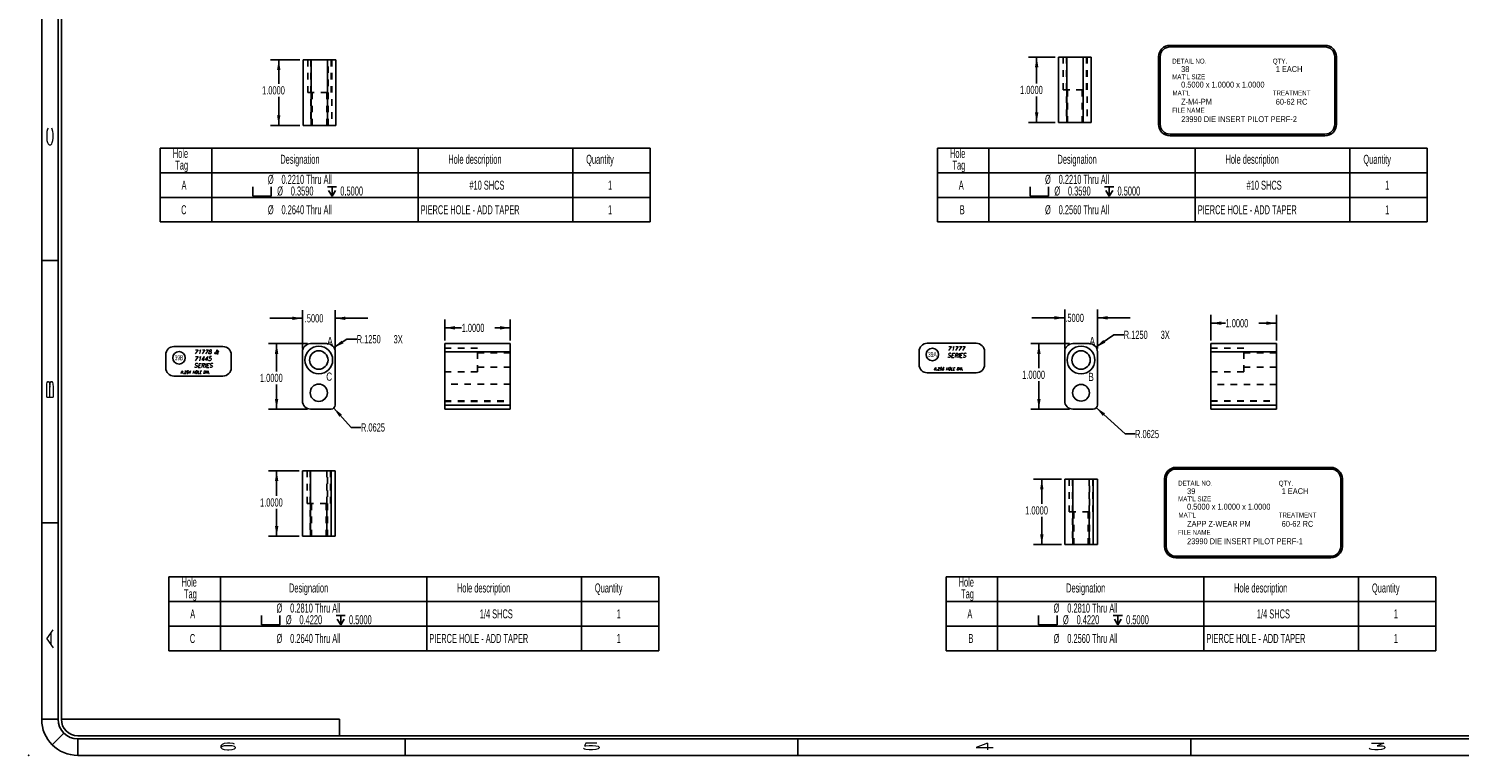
# Model space of a CAD drawing. Header units: inches. Extents: x 220 to 877, y 4 to 174.
# Tile 274 of 656: x 412 to 434, y 38 to 49. Entities that reach past the tile are written whole.
import ezdxf

# ---------------------------------------------------------------- set-up
doc = ezdxf.new("R2010")
doc.units = ezdxf.units.IN
doc.header["$LTSCALE"] = 0.5
doc.header["$MEASUREMENT"] = 0
doc.linetypes.add('HIDDEN', pattern=[0.225, 0.15, -0.075])
for name, color, linetype in [('APP-M-S', 30, 'Continuous'), ('SID-M-D', 42, 'Continuous'), ('SID-M-H', 4, 'HIDDEN'), ('SID-M-M', 233, 'Continuous'), ('SID-M-S', 105, 'Continuous')]:
    doc.layers.add(name, color=color, linetype=linetype)
doc.styles.add('I', font='ITALIC.SHX')
doc.styles.add('R', font='ROMAND.SHX')
doc.styles.add('SLDTEXTSTYLE0', font='TXT', dxfattribs={"width": 0.595745})

# ---------------------------------------------------------------- blocks, each defined once
blk = doc.blocks.new('*U9')
at = {"layer": 'SID-M-D'}
blk.add_point((-34.75, -0.55), dxfattribs=at)
at = {"layer": 'SID-M-S'}
for p, q in [((-34.55, 22), (-34.55, 0)), ((-34.3, 22), (-34.3, 0)), ((-34.25, 22), (-34.25, 0)), ((-34.55, 7), (-34.3, 7)), ((-34.55, 3), (-34.3, 3)), ((-34.3, 0), (-34.55, 0)), ((-34.212, -0.212), (-34.389, -0.389)), ((-34.25, 0), (-30, 0)), ((-30, 0), (-30, -0.25)), ((-34, -0.25), (0, -0.25)), ((-34, -0.3), (0, -0.3)), ((-34, -0.3), (-34, -0.55)), ((-29, -0.3), (-29, -0.55)), ((-23, -0.3), (-23, -0.55)), ((-17, -0.3), (-17, -0.55)), ((-34, -0.55), (0, -0.55))]:
    blk.add_line(p, q, dxfattribs=at)
for radius in [0.55, 0.3, 0.25]:
    blk.add_arc((-34, 0), radius, 180, 270, dxfattribs=at)
at = {"layer": 'SID-M-D', "style": 'R', "width": 4}
for s, p in [('C', (-34.374, 8.715)), ('B', (-34.374, 4.846)), ('A', (-34.374, 1.074))]:
    blk.add_text(s, height=0.1, rotation=90, dxfattribs=at).set_placement(p)
for s, p in [('6', (-31.882, -0.464)), ('5', (-26.327, -0.464)), ('4', (-20.327, -0.464)), ('3', (-14.327, -0.464))]:
    blk.add_text(s, height=0.1, dxfattribs=at).set_placement(p)
blk = doc.blocks.new('SW_SYMBOL_HOLE_SPOT')
at = {"layer": 'SID-M-D', "color": 0}
for p, q in [((0, 34.4), (0, 3)), ((0, 3), (63, 3)), ((63, 3), (63, 34.4))]:
    blk.add_line(p, q, dxfattribs=at)
blk = doc.blocks.new('SW_SYMBOL_HOLE_DEPTH')
at = {"layer": 'SID-M-D', "color": 0}
for p, q in [((0, 34.4), (31.5, 34.4)), ((3.9, 21.9), (15.7, 3)), ((15.7, 34.4), (15.7, 3)), ((27.6, 21.9), (15.7, 3))]:
    blk.add_line(p, q, dxfattribs=at)

msp = doc.modelspace()

# ---------------------------------------------------------------- linework, layer by layer
at = {"layer": 'SID-M-D'}
for p, q in [((429.53472, 48.58655), (431.90071, 48.58655)), ((429.53472, 48.56155), (431.90071, 48.56155)), ((416.24405, 48.36467), (415.79685, 48.36467)), ((415.92185, 48.36467), (415.92185, 48.00003)), ((427.78152, 48.40714), (427.37285, 48.40714)), ((427.49785, 48.40714), (427.49785, 48.00619)), ((429.35972, 48.41155), (429.35972, 47.38102)), ((429.38472, 48.41155), (429.38472, 47.38102)), ((432.05071, 48.41155), (432.05071, 47.38102)), ((432.07571, 48.41155), (432.07571, 47.38102)), ((415.92185, 47.36467), (415.92185, 47.80159)), ((427.49785, 47.40714), (427.49785, 47.80775)), ((416.24405, 47.36467), (415.79685, 47.36467)), ((427.78152, 47.40714), (427.37285, 47.40714)), ((429.53472, 47.23102), (431.90071, 47.23102)), ((429.53472, 47.20602), (431.90071, 47.20602)), ((416.28377, 44.42144), (415.78377, 44.42144)), ((416.28377, 43.95976), (416.28377, 44.54644)), ((416.78377, 43.95976), (416.78377, 44.54644)), ((416.78377, 44.42144), (417.28377, 44.42144)), ((418.45776, 44.08476), (418.45776, 44.40073)), ((419.45776, 44.08476), (419.45776, 44.40073)), ((427.92558, 44.42846), (427.42558, 44.42846)), ((427.92558, 43.95976), (427.92558, 44.55346)), ((428.42558, 43.95976), (428.42558, 44.55346)), ((428.42558, 44.42846), (428.92558, 44.42846)), ((430.15988, 44.08476), (430.15988, 44.47179)), ((431.15988, 44.08476), (431.15988, 44.47179)), ((418.45776, 44.27573), (418.71552, 44.27573)), ((419.45776, 44.27573), (419.22351, 44.27573)), ((428.40344, 43.98078), (428.67751, 44.17003)), ((428.67751, 44.17003), (428.82751, 44.17003)), ((430.15988, 44.34679), (430.38259, 44.34679)), ((431.15988, 44.34679), (430.89057, 44.34679)), ((416.35877, 44.03476), (415.76389, 44.03476)), ((415.88889, 44.03476), (415.88889, 43.61173)), ((416.76441, 43.97657), (416.96317, 44.10227)), ((416.96317, 44.10227), (417.11317, 44.10227)), ((428.00058, 44.03476), (427.40688, 44.03476)), ((427.53188, 44.03476), (427.53188, 43.65897)), ((415.88889, 43.03476), (415.88889, 43.41329)), ((427.53188, 43.03476), (427.53188, 43.46054)), ((416.76304, 43.05077), (417.02772, 42.75623)), ((428.40942, 43.05531), (428.8508, 42.65572)), ((416.35877, 43.03476), (415.76389, 43.03476)), ((428.00058, 43.03476), (427.40688, 43.03476)), ((417.02772, 42.75623), (417.17772, 42.75623)), ((428.8508, 42.65572), (429.0008, 42.65572)), ((416.23377, 42.09459), (415.76507, 42.09459)), ((415.89007, 42.09459), (415.89007, 41.71062)), ((427.87558, 41.96709), (427.4515, 41.96709)), ((427.5765, 41.96709), (427.5765, 41.58957)), ((429.45042, 41.97048), (429.45042, 40.93996)), ((429.47542, 41.97048), (429.47542, 40.93996)), ((429.62542, 42.14548), (431.99141, 42.14548)), ((429.62542, 42.12048), (431.99141, 42.12048)), ((432.14141, 41.97048), (432.14141, 40.93996)), ((432.16641, 41.97048), (432.16641, 40.93996)), ((415.89007, 41.09459), (415.89007, 41.51219)), ((427.5765, 40.96709), (427.5765, 41.39113)), ((416.23377, 41.09459), (415.76507, 41.09459)), ((427.87558, 40.96709), (427.4515, 40.96709)), ((429.62542, 40.78996), (431.99141, 40.78996)), ((429.62542, 40.76496), (431.99141, 40.76496))]:
    msp.add_line(p, q, dxfattribs=at)
at = {"layer": 'SID-M-D', "color": 0}
for p, q in [((414.11211, 47.01591), (421.59242, 47.01591)), ((414.11211, 47.01591), (414.11211, 45.89091)), ((414.89951, 47.01591), (414.89951, 45.89091)), ((418.04911, 47.01591), (418.04911, 45.89091)), ((420.41132, 47.01591), (420.41132, 45.89091)), ((421.59242, 47.01591), (421.59242, 45.89091)), ((425.98226, 47.01591), (433.46257, 47.01591)), ((425.98226, 47.01591), (425.98226, 45.89091)), ((426.76966, 47.01591), (426.76966, 45.89091)), ((429.91926, 47.01591), (429.91926, 45.89091)), ((432.28147, 47.01591), (432.28147, 45.89091)), ((433.46257, 47.01591), (433.46257, 45.89091)), ((414.11211, 46.64091), (421.59242, 46.64091)), ((425.98226, 46.64091), (433.46257, 46.64091)), ((414.11211, 46.26591), (421.59242, 46.26591)), ((425.98226, 46.26591), (433.46257, 46.26591)), ((414.11211, 45.89091), (421.59242, 45.89091)), ((425.98226, 45.89091), (433.46257, 45.89091)), ((414.24454, 40.47383), (421.72485, 40.47383)), ((414.24454, 40.47383), (414.24454, 39.34883)), ((415.03194, 40.47383), (415.03194, 39.34883)), ((418.18154, 40.47383), (418.18154, 39.34883)), ((420.54375, 40.47383), (420.54375, 39.34883)), ((421.72485, 40.47383), (421.72485, 39.34883)), ((426.11379, 40.47383), (433.5941, 40.47383)), ((426.11379, 40.47383), (426.11379, 39.34883)), ((426.90119, 40.47383), (426.90119, 39.34883)), ((430.0508, 40.47383), (430.0508, 39.34883)), ((432.413, 40.47383), (432.413, 39.34883)), ((433.5941, 40.47383), (433.5941, 39.34883)), ((414.24454, 40.09883), (421.72485, 40.09883)), ((426.11379, 40.09883), (433.5941, 40.09883)), ((414.24454, 39.72383), (421.72485, 39.72383)), ((426.11379, 39.72383), (433.5941, 39.72383)), ((414.24454, 39.34883), (421.72485, 39.34883)), ((426.11379, 39.34883), (433.5941, 39.34883))]:
    msp.add_line(p, q, dxfattribs=at)
at = {"layer": 'SID-M-D'}
for centre, radius, start, end in [((429.53472, 48.41155), 0.175, 90, 180), ((429.53472, 48.41155), 0.15, 90, 180), ((431.90071, 48.41155), 0.175, 0, 90), ((431.90071, 48.41155), 0.15, 0, 90), ((429.53472, 47.38102), 0.175, 180, 270), ((429.53472, 47.38102), 0.15, 180, 270), ((431.90071, 47.38102), 0.15, 270, 0), ((431.90071, 47.38102), 0.175, 270, 0), ((429.62542, 41.97048), 0.175, 90, 180), ((429.62542, 41.97048), 0.15, 90, 180), ((431.99141, 41.97048), 0.175, 0, 90), ((431.99141, 41.97048), 0.15, 0, 90), ((429.62542, 40.93996), 0.175, 180, 270), ((429.62542, 40.93996), 0.15, 180, 270), ((431.99141, 40.93996), 0.15, 270, 0), ((431.99141, 40.93996), 0.175, 270, 0)]:
    msp.add_arc(centre, radius, start, end, dxfattribs=at)
for points in [[(415.92185, 48.36467), (415.89585, 48.20867), (415.94785, 48.20867)], [(427.49785, 48.40714), (427.47185, 48.25114), (427.52385, 48.25114)], [(415.92185, 47.36467), (415.94785, 47.52067), (415.89585, 47.52067)], [(427.49785, 47.40714), (427.52385, 47.56314), (427.47185, 47.56314)], [(416.28377, 44.42144), (416.12777, 44.44744), (416.12777, 44.39544)], [(416.78377, 44.42144), (416.93977, 44.39544), (416.93977, 44.44744)], [(427.92558, 44.42846), (427.76958, 44.45446), (427.76958, 44.40246)], [(428.42558, 44.42846), (428.58158, 44.40246), (428.58158, 44.45446)], [(430.15988, 44.34679), (430.31588, 44.32079), (430.31588, 44.37279)], [(431.15988, 44.34679), (431.00388, 44.37279), (431.00388, 44.32079)], [(418.45776, 44.27573), (418.61376, 44.24973), (418.61376, 44.30173)], [(419.45776, 44.27573), (419.30176, 44.30173), (419.30176, 44.24973)], [(415.88889, 44.03476), (415.86289, 43.87876), (415.91489, 43.87876)], [(416.76441, 43.97657), (416.91016, 44.03798), (416.88236, 44.08193)], [(427.53188, 44.03476), (427.50588, 43.87876), (427.55788, 43.87876)], [(428.40344, 43.98078), (428.54659, 44.04803), (428.51704, 44.09082)], [(415.88889, 43.03476), (415.91489, 43.19076), (415.86289, 43.19076)], [(416.76304, 43.05077), (416.84797, 42.91736), (416.88665, 42.95212)], [(427.53188, 43.03476), (427.55788, 43.19076), (427.50588, 43.19076)], [(428.40942, 43.05531), (428.50761, 42.93134), (428.54251, 42.96989)], [(415.89007, 42.09459), (415.86407, 41.93859), (415.91607, 41.93859)], [(427.5765, 41.96709), (427.5505, 41.81109), (427.6025, 41.81109)], [(415.89007, 41.09459), (415.91607, 41.25059), (415.86407, 41.25059)], [(427.5765, 40.96709), (427.6025, 41.12309), (427.5505, 41.12309)]]:
    msp.add_solid(points, dxfattribs=at)
at = {"layer": 'SID-M-H'}
for p, q in [((416.36455, 48.36467), (416.36455, 47.86467)), ((416.41205, 48.36467), (416.41205, 47.36467)), ((416.41905, 48.36467), (416.41905, 47.36467)), ((416.67605, 47.36467), (416.67605, 48.36467)), ((416.72355, 47.86467), (416.72355, 48.36467)), ((416.73155, 48.36467), (416.73155, 47.36467)), ((427.90202, 48.40714), (427.90202, 47.90714)), ((427.95352, 48.40714), (427.95352, 47.40714)), ((427.95652, 48.40714), (427.95652, 47.40714)), ((428.20952, 47.40714), (428.20952, 48.40714)), ((428.26102, 47.90714), (428.26102, 48.40714)), ((428.26902, 48.40714), (428.26902, 47.40714)), ((416.36455, 47.86467), (416.72355, 47.86467)), ((416.43355, 47.86467), (416.43355, 47.36467)), ((416.65455, 47.36467), (416.65455, 47.86467)), ((427.90202, 47.90714), (428.26102, 47.90714)), ((427.97102, 47.90714), (427.97102, 47.40714)), ((428.19202, 47.40714), (428.19202, 47.90714)), ((418.95776, 43.96426), (418.45776, 43.96426)), ((418.95776, 43.60526), (418.95776, 43.96426)), ((430.65988, 43.96426), (430.15988, 43.96426)), ((430.65988, 43.60526), (430.65988, 43.96426)), ((418.45776, 43.90976), (419.45776, 43.90976)), ((419.45776, 43.89526), (418.95776, 43.89526)), ((430.15988, 43.90976), (431.15988, 43.90976)), ((431.15988, 43.89526), (430.65988, 43.89526)), ((418.45776, 43.60526), (418.95776, 43.60526)), ((418.95776, 43.67426), (419.45776, 43.67426)), ((430.15988, 43.60526), (430.65988, 43.60526)), ((430.65988, 43.67426), (431.15988, 43.67426)), ((419.45776, 43.41676), (418.45776, 43.41676)), ((431.15988, 43.41276), (430.15988, 43.41276)), ((418.45776, 43.15976), (419.45776, 43.15976)), ((418.45776, 43.15276), (419.45776, 43.15276)), ((430.15988, 43.15976), (431.15988, 43.15976)), ((430.15988, 43.15676), (431.15988, 43.15676)), ((416.35427, 42.09459), (416.35427, 41.59459)), ((416.40177, 42.09459), (416.40177, 41.09459)), ((416.40877, 42.09459), (416.40877, 41.09459)), ((416.65877, 42.09459), (416.65877, 41.09459)), ((416.66577, 41.09459), (416.66577, 42.09459)), ((416.71327, 41.59459), (416.71327, 42.09459)), ((427.99608, 41.96709), (427.99608, 41.46709)), ((428.04758, 41.96709), (428.04758, 40.96709)), ((428.05058, 41.96709), (428.05058, 40.96709)), ((428.30058, 41.96709), (428.30058, 40.96709)), ((428.30358, 40.96709), (428.30358, 41.96709)), ((428.35508, 41.46709), (428.35508, 41.96709)), ((416.35427, 41.59459), (416.71327, 41.59459)), ((416.42327, 41.59459), (416.42327, 41.09459)), ((416.64427, 41.09459), (416.64427, 41.59459)), ((427.99608, 41.46709), (428.35508, 41.46709)), ((428.06508, 41.46709), (428.06508, 40.96709)), ((428.28608, 40.96709), (428.28608, 41.46709))]:
    msp.add_line(p, q, dxfattribs=at)
at = {"layer": 'SID-M-M'}
for points in [[(414.19542, 43.66509), (414.19542, 43.86509, -0.41421356), (414.32042, 43.99009), (415.07042, 43.99009, -0.41421356), (415.19542, 43.86509), (415.19542, 43.66509, -0.41421356), (415.07042, 43.54009), (414.32042, 43.54009, -0.41421356)], [(425.70137, 43.71509), (425.70137, 43.91509, -0.41421356), (425.82637, 44.04009), (426.57637, 44.04009, -0.41421356), (426.70137, 43.91509), (426.70137, 43.71509, -0.41421356), (426.57637, 43.59009), (425.82637, 43.59009, -0.41421356)]]:
    msp.add_lwpolyline(points, format="xyb", close=True, dxfattribs=at)
for centre in [(425.90464, 43.86784), (414.3987, 43.81784)]:
    msp.add_circle(centre, 0.09531, dxfattribs=at)
at = {"layer": 'SID-M-S'}
for p, q in [((416.29405, 48.36467), (416.29405, 47.36467)), ((416.29405, 48.36467), (416.79405, 48.36467)), ((416.41905, 48.36467), (416.41905, 47.36467)), ((416.66905, 48.36467), (416.66905, 47.36467)), ((416.79405, 48.36467), (416.79405, 47.36467)), ((427.83152, 48.40714), (427.83152, 47.40714)), ((427.83152, 48.40714), (428.33152, 48.40714)), ((427.95652, 48.40714), (427.95652, 47.40714)), ((428.20652, 48.40714), (428.20652, 47.40714)), ((428.33152, 48.40714), (428.33152, 47.40714)), ((416.29405, 47.36467), (416.79405, 47.36467)), ((427.83152, 47.40714), (428.33152, 47.40714)), ((416.65877, 44.03476), (416.40877, 44.03476)), ((418.45776, 44.03476), (419.45776, 44.03476)), ((418.45776, 43.03476), (418.45776, 44.03476)), ((419.45776, 43.03476), (419.45776, 44.03476)), ((428.30058, 44.03476), (428.05058, 44.03476)), ((430.15988, 44.03476), (431.15988, 44.03476)), ((430.15988, 43.03476), (430.15988, 44.03476)), ((431.15988, 43.03476), (431.15988, 44.03476)), ((416.28377, 43.90976), (416.28377, 43.15976)), ((416.78377, 43.09726), (416.78377, 43.90976)), ((418.45776, 43.90976), (419.45776, 43.90976)), ((427.92558, 43.90976), (427.92558, 43.15976)), ((428.42558, 43.09726), (428.42558, 43.90976)), ((430.15988, 43.90976), (431.15988, 43.90976)), ((418.45776, 43.09726), (419.45776, 43.09726)), ((430.15988, 43.09726), (431.15988, 43.09726)), ((416.40877, 43.03476), (416.72127, 43.03476)), ((418.45776, 43.03476), (419.45776, 43.03476)), ((428.05058, 43.03476), (428.36308, 43.03476)), ((430.15988, 43.03476), (431.15988, 43.03476)), ((416.28377, 42.09459), (416.28377, 41.09459)), ((416.28377, 42.09459), (416.78377, 42.09459)), ((416.40877, 42.09459), (416.40877, 41.09459)), ((416.72127, 42.09459), (416.72127, 41.09459)), ((416.78377, 42.09459), (416.78377, 41.09459)), ((427.92558, 41.96709), (427.92558, 40.96709)), ((427.92558, 41.96709), (428.42558, 41.96709)), ((428.05058, 41.96709), (428.05058, 40.96709)), ((428.36308, 41.96709), (428.36308, 40.96709)), ((428.42558, 41.96709), (428.42558, 40.96709)), ((416.28377, 41.09459), (416.78377, 41.09459)), ((427.92558, 40.96709), (428.42558, 40.96709))]:
    msp.add_line(p, q, dxfattribs=at)
for centre, radius in [((416.53377, 43.78476), 0.211), ((416.53377, 43.78476), 0.1405), ((428.17558, 43.78476), 0.211), ((428.17558, 43.78476), 0.1405), ((416.53377, 43.28476), 0.132), ((428.17558, 43.28476), 0.128)]:
    msp.add_circle(centre, radius, dxfattribs=at)
for centre, radius, start, end in [((416.40877, 43.90976), 0.125, 90, 180), ((416.65877, 43.90976), 0.125, 0, 90), ((428.05058, 43.90976), 0.125, 90, 180), ((428.30058, 43.90976), 0.125, 0, 90), ((416.40877, 43.15976), 0.125, 180, 270), ((416.72127, 43.09726), 0.0625, 270, 0), ((428.05058, 43.15976), 0.125, 180, 270), ((428.36308, 43.09726), 0.0625, 270, 0)]:
    msp.add_arc(centre, radius, start, end, dxfattribs=at)

# ---------------------------------------------------------------- block references
at = {"layer": 'SID-M-D'}
msp.add_blockref('*U9', (446.85171, 38.30167), dxfattribs=at)
at = {"layer": 'SID-M-D', "color": 0, "xscale": 0.004470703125, "yscale": 0.004470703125, "zscale": 0.004470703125}
for name, p in [('SW_SYMBOL_HOLE_SPOT', (415.52604, 46.27393)), ('SW_SYMBOL_HOLE_DEPTH', (416.66572, 46.27393)), ('SW_SYMBOL_HOLE_SPOT', (427.39619, 46.27393)), ('SW_SYMBOL_HOLE_DEPTH', (428.53587, 46.27393)), ('SW_SYMBOL_HOLE_SPOT', (415.65847, 39.73185)), ('SW_SYMBOL_HOLE_DEPTH', (416.79815, 39.73185)), ('SW_SYMBOL_HOLE_SPOT', (427.52773, 39.73185)), ('SW_SYMBOL_HOLE_DEPTH', (428.6674, 39.73185))]:
    msp.add_blockref(name, p, dxfattribs=at)

# ---------------------------------------------------------------- texts
at = {"layer": 'APP-M-S', "char_height": 0.04, "width": 0.77334, "attachment_point": 1, "style": 'I'}
for s, insert in [('{Ø.264 HOLE DIA.}', (414.42156, 43.61909)), ('{Ø.256 HOLE DIA.}', (425.92751, 43.66909))]:
    msp.add_mtext(s, dxfattribs=dict(at, insert=insert))
at = {"layer": 'SID-M-D', "style": 'SLDTEXTSTYLE0', "width": 0.75}
for s, height, p in [('DETAIL NO.', 0.075, (429.5676, 48.30875)), ('QTY.', 0.075, (431.10384, 48.30875)), ("MAT'L SIZE", 0.075, (429.5676, 48.06864)), ('38', 0.09, (429.70454, 48.17947)), ('1 EACH', 0.09, (431.14957, 48.17947)), ("MAT'L", 0.075, (429.57223, 47.82247)), ('0.5000 x 1.0000 x 1.0000', 0.09, (429.70454, 47.94267)), ('TREATMENT', 0.075, (431.10384, 47.82247)), ('Z-M4-PM', 0.09, (429.70454, 47.68143)), ('60-62 RC', 0.09, (431.14957, 47.68036)), ('FILE NAME', 0.075, (429.56631, 47.55835)), ('23990 DIE INSERT PILOT PERF-2', 0.09, (429.70454, 47.41533)), ('A', 0.125, (416.66356, 44.01314)), ('A', 0.125, (428.30538, 44.01314)), ('C', 0.125, (416.64732, 43.4685)), ('B', 0.125, (428.28777, 43.46474)), ('DETAIL NO.', 0.075, (429.6583, 41.86769)), ('39', 0.09, (429.79524, 41.73841)), ('QTY.', 0.075, (431.19454, 41.86769)), ('1 EACH', 0.09, (431.24027, 41.73841)), ("MAT'L SIZE", 0.075, (429.6583, 41.62758)), ('0.5000 x 1.0000 x 1.0000', 0.09, (429.79524, 41.5016)), ("MAT'L", 0.075, (429.66293, 41.38141)), ('ZAPP Z-WEAR PM', 0.09, (429.79524, 41.24037)), ('TREATMENT', 0.075, (431.19454, 41.38141)), ('60-62 RC', 0.09, (431.24027, 41.23929)), ('FILE NAME', 0.075, (429.65701, 41.11728)), ('23990 DIE INSERT PILOT PERF-1', 0.09, (429.79524, 40.97427))]:
    msp.add_text(s, height=height, dxfattribs=at).set_placement(p)
at = {"layer": 'SID-M-D', "style": 'SLDTEXTSTYLE0'}
for s, insert, char_height, attachment_point in [('1.0000', (415.66785, 47.96272), 0.125, 1), ('1.0000', (427.24386, 47.96888), 0.125, 1), ('.5000', (416.3194, 44.48335), 0.125, 1), ('.5000', (427.93557, 44.49037), 0.125, 1), ('1.0000', (430.38259, 44.40871), 0.125, 1), ('R.1250', (417.11317, 44.16419), 0.125, 1), ('3X', (417.67689, 44.16419), 0.125, 1), ('1.0000', (418.71552, 44.33765), 0.125, 1), ('R.1250', (428.82751, 44.23194), 0.125, 1), ('3X', (429.39122, 44.23194), 0.125, 1), ('{39B}', (414.39866, 43.85675), 0.075, 2), ('{39A}', (425.90461, 43.90675), 0.075, 2), ('1.0000', (415.63489, 43.57443), 0.125, 1), ('1.0000', (427.27789, 43.62167), 0.125, 1), ('R.0625', (417.17772, 42.81815), 0.125, 1), ('R.0625', (429.0008, 42.71763), 0.125, 1), ('1.0000', (415.63607, 41.67332), 0.125, 1), ('1.0000', (427.32251, 41.55226), 0.125, 1)]:
    msp.add_mtext(s, dxfattribs=dict(at, insert=insert, char_height=char_height, attachment_point=attachment_point))
at = {"layer": 'SID-M-D', "color": 0, "attachment_point": 1, "style": 'SLDTEXTSTYLE0'}
for s, insert, char_height in [('Hole', (414.30476, 47.00604), 0.137795), ('Hole', (426.17491, 47.00604), 0.137795), ('Tag', (414.34208, 46.82786), 0.137795), ('Designation', (415.946, 46.91695), 0.1377953), ('Hole description', (418.51157, 46.91695), 0.1377953), ('Quantity', (420.61738, 46.91695), 0.137795), ('Tag', (426.21223, 46.82786), 0.137795), ('Designation', (427.81615, 46.91695), 0.1377953), ('Hole description', (430.38172, 46.91695), 0.1377953), ('Quantity', (432.48753, 46.91695), 0.137795), ('%%c', (415.75616, 46.61063), 0.137795), ('0.2210 Thru All', (415.96397, 46.61063), 0.1377953), ('%%c', (427.62631, 46.61063), 0.137795), ('0.2210 Thru All', (427.83412, 46.61063), 0.1377953), ('A', (414.43787, 46.52154), 0.1378), ('%%c', (415.89792, 46.43245), 0.137795), ('0.3590', (416.10573, 46.43245), 0.137795), ('0.5000', (416.86259, 46.43245), 0.137795), ('#10 SHCS', (418.83415, 46.52154), 0.137795), ('1', (420.95096, 46.52154), 0.1378), ('A', (426.30802, 46.52154), 0.1378), ('%%c', (427.76807, 46.43245), 0.137795), ('0.3590', (427.97588, 46.43245), 0.137795), ('0.5000', (428.73274, 46.43245), 0.137795), ('#10 SHCS', (430.7043, 46.52154), 0.137795), ('1', (432.82111, 46.52154), 0.1378), ('C', (414.43117, 46.14654), 0.1378), ('%%c', (415.75616, 46.14654), 0.137795), ('0.2640 Thru All', (415.96397, 46.14654), 0.1377953), ('PIERCE HOLE - ADD TAPER', (418.08843, 46.14654), 0.1377953), ('1', (420.95096, 46.14654), 0.1378), ('B', (426.32323, 46.14654), 0.1378), ('%%c', (427.62631, 46.14654), 0.137795), ('0.2560 Thru All', (427.83412, 46.14654), 0.1377953), ('PIERCE HOLE - ADD TAPER', (429.95858, 46.14654), 0.1377953), ('1', (432.82111, 46.14654), 0.1378), ('Hole', (414.43719, 40.46396), 0.137795), ('Hole', (426.30644, 40.46396), 0.137795), ('Tag', (414.47451, 40.28578), 0.137795), ('Designation', (416.07843, 40.37487), 0.1377953), ('Hole description', (418.64401, 40.37487), 0.1377953), ('Quantity', (420.74981, 40.37487), 0.137795), ('Tag', (426.34376, 40.28578), 0.137795), ('Designation', (427.94768, 40.37487), 0.1377953), ('Hole description', (430.51326, 40.37487), 0.1377953), ('Quantity', (432.61907, 40.37487), 0.137795), ('%%c', (415.88859, 40.06854), 0.137795), ('0.2810 Thru All', (416.0964, 40.06854), 0.1377953), ('1/4 SHCS', (418.99251, 39.97945), 0.137795), ('%%c', (427.75785, 40.06854), 0.137795), ('0.2810 Thru All', (427.96566, 40.06854), 0.1377953), ('1/4 SHCS', (430.86177, 39.97945), 0.137795), ('A', (414.5703, 39.97945), 0.1378), ('%%c', (416.03035, 39.89037), 0.137795), ('0.4220', (416.23816, 39.89037), 0.137795), ('0.5000', (416.99502, 39.89037), 0.137795), ('1', (421.08339, 39.97945), 0.1378), ('A', (426.43955, 39.97945), 0.1378), ('%%c', (427.8996, 39.89037), 0.137795), ('0.4220', (428.10742, 39.89037), 0.137795), ('0.5000', (428.86427, 39.89037), 0.137795), ('1', (432.95265, 39.97945), 0.1378), ('C', (414.5636, 39.60445), 0.1378), ('%%c', (415.88859, 39.60445), 0.137795), ('0.2640 Thru All', (416.0964, 39.60445), 0.1377953), ('PIERCE HOLE - ADD TAPER', (418.22086, 39.60445), 0.1377953), ('1', (421.08339, 39.60445), 0.1378), ('B', (426.45476, 39.60445), 0.1378), ('%%c', (427.75785, 39.60445), 0.137795), ('0.2560 Thru All', (427.96566, 39.60445), 0.1377953), ('PIERCE HOLE - ADD TAPER', (430.09011, 39.60445), 0.1377953), ('1', (432.95265, 39.60445), 0.1378)]:
    msp.add_mtext(s, dxfattribs=dict(at, insert=insert, char_height=char_height))
at = {"layer": 'SID-M-D', "char_height": 0.062, "width": 0.502552, "attachment_point": 1, "style": 'I'}
for s, insert in [('{71778 & \\P71445 SERIES}', (414.6271, 43.93967)), ('{71777 SERIES}', (426.13304, 43.99054))]:
    msp.add_mtext(s, dxfattribs=dict(at, insert=insert))

doc.saveas('drawing.dxf')
